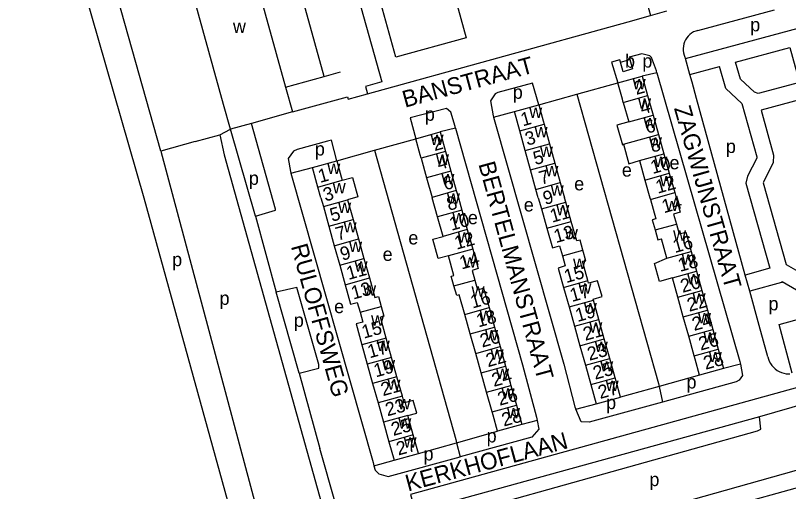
# Model space of a CAD drawing. Extents: x 159045 to 160918, y 380454 to 382516.
# Drawn here: x 159074.4 to 159304.8, y 380912.4 to 381054.4 of the extents above; entities that cross this region are included whole.
import ezdxf

# ---------------------------------------------------------------- set-up
doc = ezdxf.new("R2010")
doc.units = 0
for name, color, linetype in [('BLT_Basislijn', 7, 'Continuous'), ('BLT_Bebouwing', 7, 'Continuous'), ('BLT_Centroide', 7, 'Continuous'), ('BLT_Huisnummer', 7, 'Continuous'), ('BLT_Huisnummer_ tussenligend', 7, 'Continuous'), ('BLT_Onderverdeling_panden', 7, 'Continuous'), ('BLT_Straatnaam', 7, 'Continuous')]:
    doc.layers.add(name, color=color, linetype=linetype)

msp = doc.modelspace()

# ---------------------------------------------------------------- linework, layer by layer
at = {"layer": 'BLT_Basislijn'}
for p, q in [((159241.7, 381134.16), (159263.71, 381054.4)), ((159117.73, 381013.95), (159097.33, 381086.11)), ((159277.79, 381049.95), (159300.61, 381056.05)), ((159274.11, 381041.58), (159317.37, 381053.27)), ((159289.03, 381040.43), (159305.25, 381044.81)), ((159275.44, 381036.76), (159274.11, 381041.58)), ((159275.44, 381036.76), (159284.21, 381039.13)), ((159166.43, 381036.19), (159171.31, 381037.54)), ((159265.6, 381037.25), (159261.2, 381036.26)), ((159276.07, 381034.46), (159275.44, 381036.76)), ((159241.7, 381030.88), (159253.93, 381034.25)), ((159277.4, 381029.64), (159276.07, 381034.46)), ((159230.35, 381027.75), (159241.7, 381030.88)), ((159291.91, 380976.96), (159277.4, 381029.64)), ((159216.89, 381024.05), (159223.11, 381025.75)), ((159135.27, 381018.8), (159138.48, 381020.48)), ((159145.97, 380994.5), (159138.48, 381020.48)), ((159205.57, 381020.75), (159200.94, 381019.64)), ((159127.95, 381016.81), (159135.27, 381018.8)), ((159181.44, 381014.2), (159193.72, 381017.64)), ((159127.95, 381016.81), (159117.73, 381013.95)), ((159117.73, 381013.95), (159150.39, 380891.67)), ((159170.17, 381011.05), (159181.44, 381014.2)), ((159156.49, 381007.37), (159162.93, 381009.04)), ((159145.97, 380994.5), (159152.15, 380971.85)), ((159293.24, 380972.14), (159291.91, 380976.96)), ((159302.89, 380975.04), (159307.18, 380972.59)), ((159158.96, 380947.68), (159152.15, 380971.85)), ((159296.05, 380961.92), (159293.24, 380972.14)), ((159298.62, 380952.59), (159296.05, 380961.92)), ((159290.46, 380950.4), (159285.48, 380949.07)), ((159158.96, 380947.68), (159165.16, 380925.18)), ((159278.29, 380947.07), (159266.26, 380943.73)), ((159266.26, 380943.73), (159254.75, 380940.53)), ((159266.26, 380943.73), (159267.21, 380939.05)), ((159315.52, 380940.2), (159296.14, 380934.68)), ((159241.45, 380936.97), (159247.51, 380938.5)), ((159229.86, 380933.55), (159225.35, 380932.38)), ((159205.9, 380926.94), (159218.1, 380930.34)), ((159194.48, 380923.76), (159205.9, 380926.94)), ((159205.9, 380926.94), (159206.91, 380922.73)), ((159181.25, 380920.07), (159187.23, 380921.74)), ((159320.49, 380922.38), (159202.93, 380889.44)), ((159321.83, 380917.56), (159285.9, 380907.49))]:
    msp.add_line(p, q, dxfattribs=at)
for points in [[(159074.39, 381133.25), (159112.65, 381000), (159152.8, 380854.47)], [(159161.98, 381112), (159183.56, 381034.56), (159178.72, 381033.18), (159179.29, 381031.04)], [(159166.43, 381036.19), (159151.46, 381090.11)], [(159256.99, 381052.54), (159263.71, 381054.4)], [(159263.71, 381054.4), (159268.53, 381055.74)], [(159179.29, 381031.04), (159256.99, 381052.54)], [(159277.79, 381049.95), (159277.15, 381049.76), (159276.52, 381049.49), (159275.94, 381049.14), (159275.4, 381048.74), (159274.92, 381048.27), (159274.49, 381047.74), (159274.13, 381047.17), (159273.83, 381046.56), (159273.61, 381045.92), (159273.47, 381045.26), (159273.41, 381044.59), (159273.42, 381043.91), (159273.52, 381043.24), (159273.7, 381042.59), (159273.95, 381041.96), (159274.11, 381041.58)], [(159310.08, 381046.12), (159313.35, 381034.02), (159311.8, 381030.24), (159296.68, 381026.16)], [(159265.6, 381037.25), (159265.43, 381037.84), (159263.97, 381041.82), (159263.49, 381042.37), (159261.07, 381042.96), (159257.34, 381041.94), (159257.53, 381041.27)], [(159305.25, 381044.81), (159308.06, 381034.41), (159295.72, 381031.08), (159294.72, 381031.49), (159290.52, 381035.35), (159289.03, 381040.43)], [(159254.69, 381040.46), (159254.49, 381041.16), (159252.05, 381040.49), (159253.93, 381034.25)], [(159290.94, 381028.17), (159286.11, 381032.62), (159284.21, 381039.13)], [(159154.93, 381033), (159166.43, 381036.19)], [(159265.6, 381037.25), (159290.31, 380951.17), (159290.46, 380950.4)], [(159230.35, 381027.75), (159228.5, 381034.21), (159218.22, 381031.43), (159217.42, 381031.01), (159215.99, 381028.91), (159216.76, 381024.5), (159216.89, 381024.05)], [(159157, 381025.62), (159173.35, 381030.14), (159173.54, 381029.45)], [(159173.54, 381029.45), (159179.29, 381031.04)], [(159241.7, 381030.88), (159266.09, 380944.56), (159266.26, 380943.73)], [(159205.57, 381020.75), (159205.44, 381021.24), (159204.13, 381025.56), (159202.89, 381026.64), (159192.02, 381023.86), (159193.72, 381017.64)], [(159290.94, 381028.17), (159295.34, 381012.24), (159295.32, 381011.86), (159292.62, 381006.43), (159292.09, 381004.36), (159299.26, 380978.99), (159291.91, 380976.96)], [(159296.68, 381026.16), (159300.38, 381012.77), (159300.24, 381010.54), (159297.34, 381004.68), (159297.27, 381004.42), (159304.14, 380980.09)], [(159145.97, 380994.5), (159151.92, 380996.27), (159151.95, 380996.62), (159144.7, 381022.21)], [(159216.89, 381024.05), (159237.8, 380950.34), (159241.14, 380937.69), (159241.45, 380936.97)], [(159205.57, 381020.75), (159225.51, 380950.13), (159229.65, 380934.53), (159229.86, 380933.55)], [(159135.27, 381018.8), (159136.57, 381012.85), (159166.2, 380906.68), (159167.25, 380904.7), (159168.91, 380904.8)], [(159170.17, 381011.05), (159168.62, 381017.17), (159167.43, 381016.91), (159158.37, 381014.45), (159157.28, 381013.92), (159155.71, 381011.73), (159156.36, 381007.81), (159156.49, 381007.37)], [(159181.44, 381014.2), (159205.66, 380927.94), (159205.9, 380926.94)], [(159156.49, 381007.37), (159180.99, 380921.06), (159181.25, 380920.07)], [(159304.14, 380980.09), (159311.81, 380975.7), (159328.25, 380980.23)], [(159302.89, 380975.04), (159302.69, 380974.75), (159293.24, 380972.14)], [(159158.96, 380947.68), (159164.82, 380949.18), (159164.82, 380950.27), (159158.3, 380973.22), (159152.15, 380971.85)], [(159305.92, 380947.67), (159302.01, 380962.19), (159309.62, 380964.33)], [(159298.62, 380952.59), (159298.82, 380951.89), (159299.08, 380951.22), (159299.42, 380950.58), (159299.83, 380949.98), (159300.31, 380949.44), (159300.84, 380948.95), (159301.42, 380948.52), (159302.04, 380948.15), (159302.7, 380947.86), (159303.39, 380947.64), (159304.1, 380947.5), (159304.82, 380947.44), (159305.17, 380947.44)], [(159290.46, 380950.4), (159291.12, 380946.99), (159290.12, 380945.56), (159289.23, 380945.09), (159267.21, 380939.05)], [(159315.52, 380940.2), (159314.12, 380942.5), (159312.13, 380943.81), (159310.48, 380943.9), (159307.46, 380943.42), (159192.16, 380911.51), (159193.63, 380906.2)], [(159267.21, 380939.05), (159245.43, 380933.09), (159243.01, 380933.21), (159241.45, 380936.97)], [(159296.14, 380934.68), (159199.22, 380907.93), (159193.63, 380906.2)], [(159202.93, 380889.44), (159200.24, 380899.18), (159199.68, 380903.68), (159295.56, 380930.48), (159296.6, 380931.01), (159296.14, 380934.68)], [(159229.86, 380933.55), (159230.4, 380930.99), (159228.35, 380928.57), (159206.91, 380922.73)], [(159170.91, 380905.62), (159169.75, 380908.81), (159165.16, 380925.18)], [(159181.25, 380920.07), (159181.6, 380918.76), (159182.71, 380917.61), (159185.45, 380916.89), (159206.91, 380922.73)]]:
    msp.add_lwpolyline(points, dxfattribs=at)
at = {"layer": 'BLT_Bebouwing'}
for p, q in [((159253.93, 381034.25), (159261.2, 381036.26)), ((159261.2, 381036.26), (159262.81, 381030.49)), ((159262.81, 381030.49), (159264.43, 381024.7)), ((159223.11, 381025.75), (159230.35, 381027.75)), ((159255.55, 381028.46), (159257.17, 381022.67)), ((159224.71, 381019.94), (159223.11, 381025.75)), ((159264.43, 381024.7), (159266.04, 381018.91)), ((159231.95, 381021.96), (159233.56, 381016.15)), ((159226.32, 381014.13), (159224.71, 381019.94)), ((159193.72, 381017.64), (159200.94, 381019.64)), ((159200.94, 381019.64), (159202.55, 381013.82)), ((159266.04, 381018.91), (159267.66, 381013.12)), ((159233.56, 381016.15), (159235.16, 381010.34)), ((159202.55, 381013.82), (159204.16, 381007.99)), ((159227.93, 381008.32), (159226.32, 381014.13)), ((159267.66, 381013.12), (159269.28, 381007.33)), ((159162.93, 381009.04), (159170.17, 381011.05)), ((159195.33, 381011.81), (159196.94, 381005.98)), ((159260.41, 381011.1), (159262.03, 381005.31)), ((159164.54, 381003.21), (159162.93, 381009.04)), ((159229.53, 381002.51), (159227.93, 381008.32)), ((159235.16, 381010.34), (159236.77, 381004.53)), ((159196.94, 381005.98), (159198.55, 381000.14)), ((159204.16, 381007.99), (159205.77, 381002.16)), ((159269.28, 381007.33), (159270.89, 381001.54)), ((159236.77, 381004.53), (159238.02, 381000)), ((159262.03, 381005.31), (159263.51, 381000.01)), ((159165.43, 381000), (159164.54, 381003.21)), ((159205.77, 381002.16), (159206.41, 381000)), ((159230.23, 381000), (159229.53, 381002.51)), ((159270.89, 381001.54), (159271.32, 381000)), ((159165.43, 381000), (159166.16, 380997.38)), ((159173.4, 380999.4), (159175.02, 380993.57)), ((159198.55, 381000.14), (159198.59, 381000)), ((159200.2, 380994.32), (159198.59, 381000)), ((159206.41, 381000), (159207.43, 380996.34)), ((159230.23, 381000), (159231.18, 380996.71)), ((159238.39, 380998.72), (159238.02, 381000)), ((159263.51, 381000.01), (159263.65, 380999.52)), ((159263.65, 380999.52), (159265.26, 380993.72)), ((159166.16, 380997.38), (159167.79, 380991.55)), ((159231.18, 380996.71), (159232.81, 380990.91)), ((159240.04, 380992.92), (159238.39, 380998.72)), ((159201.83, 380988.49), (159200.2, 380994.32)), ((159207.43, 380996.34), (159209.07, 380990.51)), ((159270.58, 380995.14), (159271.41, 380992.18)), ((159175.02, 380993.57), (159176.65, 380987.74)), ((159241.7, 380987.14), (159240.04, 380992.92)), ((159271.41, 380992.18), (159272.23, 380989.21)), ((159167.79, 380991.55), (159169.41, 380985.72)), ((159209.07, 380990.51), (159210.71, 380984.69)), ((159176.65, 380987.74), (159178.28, 380981.91)), ((159268.59, 380981.95), (159266.97, 380987.76)), ((159169.41, 380985.72), (159171.04, 380979.9)), ((159236.59, 380985.7), (159237.43, 380982.68)), ((159275.77, 380983.95), (159277.39, 380978.14)), ((159178.28, 380981.91), (159179.91, 380976.09)), ((159205.1, 380976.84), (159203.47, 380982.67)), ((159237.43, 380982.68), (159238.28, 380979.66)), ((159245.02, 380975.3), (159243.39, 380981.09)), ((159171.04, 380979.9), (159172.67, 380974.07)), ((159210.49, 380978.35), (159211.3, 380975.45)), ((159179.91, 380976.09), (159181.54, 380970.26)), ((159271.82, 380970.33), (159270.21, 380976.14)), ((159277.39, 380978.14), (159279.01, 380972.33)), ((159211.3, 380975.45), (159212.11, 380972.55)), ((159237.77, 380973.27), (159239.39, 380967.47)), ((159279.01, 380972.33), (159280.62, 380966.51)), ((159208.31, 380965.22), (159206.68, 380971.03)), ((159248.26, 380963.7), (159246.64, 380969.5)), ((159273.44, 380964.51), (159271.82, 380970.33)), ((159176.28, 380968.79), (159177.09, 380965.87)), ((159215.56, 380967.25), (159217.19, 380961.44)), ((159239.39, 380967.47), (159241.02, 380961.68)), ((159177.09, 380965.87), (159177.91, 380962.94)), ((159184.89, 380958.17), (159183.15, 380964.41)), ((159209.94, 380959.4), (159208.31, 380965.22)), ((159275.06, 380958.7), (159273.44, 380964.51)), ((159280.62, 380966.51), (159282.24, 380960.7)), ((159249.89, 380957.91), (159248.26, 380963.7)), ((159217.19, 380961.44), (159218.82, 380955.63)), ((159241.02, 380961.68), (159242.64, 380955.88)), ((159282.24, 380960.7), (159283.86, 380954.89)), ((159186.5, 380952.39), (159184.89, 380958.17)), ((159211.57, 380953.59), (159209.94, 380959.4)), ((159251.51, 380952.11), (159249.89, 380957.91)), ((159276.67, 380952.89), (159275.06, 380958.7)), ((159177.63, 380956.15), (159179.25, 380950.37)), ((159218.82, 380955.63), (159220.45, 380949.82)), ((159242.64, 380955.88), (159244.26, 380950.09)), ((159213.2, 380947.78), (159211.57, 380953.59)), ((159283.86, 380954.89), (159285.48, 380949.07)), ((159188.11, 380946.61), (159186.5, 380952.39)), ((159253.13, 380946.32), (159251.51, 380952.11)), ((159179.25, 380950.37), (159180.86, 380944.59)), ((159220.45, 380949.82), (159222.08, 380944)), ((159244.26, 380950.09), (159245.89, 380944.29)), ((159285.48, 380949.07), (159278.29, 380947.07)), ((159189.72, 380940.83), (159188.11, 380946.61)), ((159214.84, 380941.97), (159213.2, 380947.78)), ((159180.86, 380944.59), (159182.47, 380938.81)), ((159222.08, 380944), (159223.71, 380938.19)), ((159245.89, 380944.29), (159247.51, 380938.5)), ((159216.47, 380936.16), (159214.84, 380941.97)), ((159247.51, 380938.5), (159254.75, 380940.53)), ((159182.47, 380938.81), (159184.08, 380933.03)), ((159223.71, 380938.19), (159225.35, 380932.38)), ((159192.95, 380929.27), (159191.34, 380935.05)), ((159184.08, 380933.03), (159185.69, 380927.25)), ((159225.35, 380932.38), (159218.1, 380930.34)), ((159185.69, 380927.25), (159187.23, 380921.74)), ((159187.23, 380921.74), (159194.48, 380923.76))]:
    msp.add_line(p, q, dxfattribs=at)
for points in [[(159192.91, 381104.89), (159204.27, 381063.86), (159198.57, 381062.24), (159199.8, 381057.8), (159205.52, 381059.39), (159208.73, 381047.73), (159187.74, 381041.92), (159167.85, 381113.63)], [(159138.48, 381020.48), (159136.45, 381027.87), (159121.48, 381081.8), (159139.98, 381086.92)], [(159139.98, 381086.92), (159154.93, 381033)], [(159254.69, 381040.46), (159257.53, 381041.27)], [(159257.53, 381041.27), (159258.33, 381038.43), (159255.49, 381037.62), (159254.69, 381040.46)], [(159255.55, 381028.46), (159255.28, 381029.44), (159253.93, 381034.25)], [(159154.93, 381033), (159157, 381025.62)], [(159230.35, 381027.75), (159231.68, 381022.93), (159231.95, 381021.96)], [(159157, 381025.62), (159144.7, 381022.21)], [(159144.7, 381022.21), (159138.48, 381020.48)], [(159257.17, 381022.67), (159253.66, 381021.63), (159255.28, 381015.85), (159255.67, 381015.96)], [(159195.33, 381011.81), (159195.05, 381012.82), (159193.72, 381017.64)], [(159255.67, 381015.96), (159257.24, 381010.17), (159260.41, 381011.1)], [(159170.17, 381011.05), (159171.51, 381006.23), (159171.78, 381005.23)], [(159171.78, 381005.23), (159174.81, 381006.1), (159176.42, 381000.32), (159173.4, 380999.4)], [(159271.32, 381000), (159272.53, 380995.68), (159270.58, 380995.14)], [(159265.26, 380993.72), (159264.22, 380993.43), (159265.05, 380990.45)], [(159232.81, 380990.91), (159234.43, 380985.1), (159236.59, 380985.7)], [(159265.05, 380990.45), (159265.88, 380987.46), (159266.97, 380987.76)], [(159272.23, 380989.21), (159274.16, 380989.74), (159275.77, 380983.95)], [(159203.47, 380982.67), (159200.36, 380981.92), (159198.75, 380987.7), (159201.83, 380988.49)], [(159243.53, 380984.39), (159242.7, 380987.36), (159241.7, 380987.14)], [(159210.71, 380984.69), (159212.34, 380978.87), (159210.49, 380978.35)], [(159243.39, 380981.09), (159244.42, 380981.21), (159243.53, 380984.39)], [(159270.21, 380976.14), (159266.38, 380975.01), (159264.87, 380980.44), (159268.59, 380981.95)], [(159238.28, 380979.66), (159236.15, 380979.06), (159237.77, 380973.27)], [(159205.1, 380973.71), (159204.29, 380976.61), (159205.1, 380976.84)], [(159172.67, 380974.07), (159174.3, 380968.24), (159176.28, 380968.79)], [(159206.68, 380971.03), (159205.91, 380970.81), (159205.1, 380973.71)], [(159246.64, 380969.5), (159246.57, 380969.76), (159249.26, 380970.51), (159247.92, 380975.28), (159245.24, 380974.54), (159245.02, 380975.3)], [(159212.11, 380972.55), (159213.92, 380973.06), (159215.56, 380967.25)], [(159181.54, 380970.26), (159182.59, 380970.55), (159183.4, 380967.62)], [(159183.4, 380967.62), (159184.22, 380964.69), (159183.15, 380964.41)], [(159177.91, 380962.94), (159175.9, 380962.39), (159177.63, 380956.15)], [(159278.29, 380947.07), (159276.95, 380951.89), (159276.67, 380952.89)], [(159254.75, 380940.53), (159253.4, 380945.34), (159253.13, 380946.32)], [(159191.34, 380935.05), (159194.01, 380935.8), (159192.96, 380939.58), (159190.28, 380938.84), (159189.72, 380940.83)], [(159218.1, 380930.34), (159216.75, 380935.15), (159216.47, 380936.16)], [(159194.48, 380923.76), (159192.95, 380929.27)]]:
    msp.add_lwpolyline(points, dxfattribs=at)
at = {"layer": 'BLT_Onderverdeling_panden'}
for p, q in [((159255.55, 381028.46), (159262.81, 381030.49)), ((159257.17, 381022.67), (159264.43, 381024.7)), ((159224.71, 381019.94), (159231.95, 381021.96)), ((159255.67, 381015.96), (159266.04, 381018.91)), ((159226.32, 381014.13), (159233.56, 381016.15)), ((159202.55, 381013.82), (159195.33, 381011.81)), ((159260.41, 381011.1), (159267.66, 381013.12)), ((159227.93, 381008.32), (159235.16, 381010.34)), ((159204.16, 381007.99), (159196.94, 381005.98)), ((159262.03, 381005.31), (159269.28, 381007.33)), ((159164.54, 381003.21), (159171.78, 381005.23)), ((159229.53, 381002.51), (159236.77, 381004.53)), ((159205.77, 381002.16), (159198.55, 381000.14)), ((159263.65, 380999.52), (159270.89, 381001.54)), ((159166.16, 380997.38), (159173.4, 380999.4)), ((159231.18, 380996.71), (159238.39, 380998.72)), ((159207.43, 380996.34), (159200.2, 380994.32)), ((159167.79, 380991.55), (159175.02, 380993.57)), ((159232.81, 380990.91), (159240.04, 380992.92)), ((159265.05, 380990.45), (159271.41, 380992.18)), ((159209.07, 380990.51), (159201.83, 380988.49)), ((159169.41, 380985.72), (159176.65, 380987.74)), ((159210.71, 380984.69), (159203.47, 380982.67)), ((159237.43, 380982.68), (159243.53, 380984.39)), ((159268.59, 380981.95), (159275.77, 380983.95)), ((159171.04, 380979.9), (159178.28, 380981.91)), ((159172.67, 380974.07), (159179.91, 380976.09)), ((159270.21, 380976.14), (159277.39, 380978.14)), ((159205.1, 380973.71), (159211.3, 380975.45)), ((159237.77, 380973.27), (159245.02, 380975.3)), ((159271.82, 380970.33), (159279.01, 380972.33)), ((159239.39, 380967.47), (159246.64, 380969.5)), ((159177.09, 380965.87), (159183.4, 380967.62)), ((159208.31, 380965.22), (159215.56, 380967.25)), ((159273.44, 380964.51), (159280.62, 380966.51)), ((159241.02, 380961.68), (159248.26, 380963.7)), ((159209.94, 380959.4), (159217.19, 380961.44)), ((159275.06, 380958.7), (159282.24, 380960.7)), ((159184.89, 380958.17), (159177.63, 380956.15)), ((159242.64, 380955.88), (159249.89, 380957.91)), ((159211.57, 380953.59), (159218.82, 380955.63)), ((159276.67, 380952.89), (159283.86, 380954.89)), ((159186.5, 380952.39), (159179.25, 380950.37)), ((159244.26, 380950.09), (159251.51, 380952.11)), ((159213.2, 380947.78), (159220.45, 380949.82)), ((159188.11, 380946.61), (159180.86, 380944.59)), ((159245.89, 380944.29), (159253.13, 380946.32)), ((159214.84, 380941.97), (159222.08, 380944)), ((159189.72, 380940.83), (159182.47, 380938.81)), ((159216.47, 380936.16), (159223.71, 380938.19)), ((159191.34, 380935.05), (159184.08, 380933.03)), ((159192.95, 380929.27), (159185.69, 380927.25))]:
    msp.add_line(p, q, dxfattribs=at)

# ---------------------------------------------------------------- texts
at = {"layer": 'BLT_Centroide'}
for s, p in [('w', (159139.22, 381049.19)), ('p', (159293.41, 381049.66)), ('b', (159256.09, 381038.81)), ('p', (159261.25, 381038.84)), ('w', (159258.38, 381032.38)), ('p', (159222.63, 381029.54)), ('w', (159259.99, 381026.59)), ('w', (159227.53, 381023.84)), ('p', (159196.41, 381022.98)), ('w', (159261.61, 381020.78)), ('w', (159229.13, 381018.03)), ('w', (159198.13, 381015.72)), ('w', (159263.23, 381015)), ('p', (159163.64, 381012.6)), ('w', (159230.74, 381012.22)), ('p', (159286.15, 381013.37)), ('w', (159199.74, 381009.91)), ('w', (159264.84, 381009.22)), ('e', (159269.34, 381008.5)), ('w', (159167.35, 381007.12)), ('w', (159232.35, 381006.44)), ('e', (159255.14, 381006.32)), ('p', (159143.98, 381003.86)), ('w', (159201.36, 381004.06)), ('w', (159266.47, 381003.44)), ('w', (159168.96, 381001.31)), ('w', (159233.95, 381000.62)), ('e', (159240.93, 381002.22)), ('w', (159203, 380998.25)), ('e', (159225.91, 380995.93)), ('w', (159268.09, 380996.02)), ('w', (159170.59, 380995.47)), ('w', (159235.61, 380994.81)), ('w', (159204.63, 380992.41)), ('e', (159209.25, 380992.11)), ('w', (159172.22, 380989.66)), ('w', (159238.17, 380987.64)), ('w', (159270.41, 380987.19)), ('e', (159191.5, 380986.09)), ('w', (159206.27, 380986.59)), ('w', (159173.85, 380983.81)), ('e', (159183.85, 380981.18)), ('w', (159272.99, 380980.03)), ('p', (159121.1, 380979.61)), ('w', (159175.48, 380978)), ('w', (159207.91, 380979.2)), ('w', (159240.58, 380978.81)), ('w', (159274.61, 380974.22)), ('w', (159178.03, 380970.84)), ('w', (159242.2, 380971.38)), ('w', (159210.33, 380970.48)), ('w', (159276.23, 380968.41)), ('p', (159135.24, 380968.06)), ('p', (159298.86, 380966.43)), ('e', (159169.38, 380965.6)), ('w', (159243.83, 380965.59)), ('p', (159157.36, 380961.5)), ('w', (159180.39, 380961.84)), ('w', (159212.75, 380963.31)), ('w', (159277.84, 380962.59)), ('w', (159245.45, 380959.78)), ('w', (159214.38, 380957.5)), ('w', (159279.46, 380956.78)), ('w', (159182.07, 380954.28)), ('w', (159247.08, 380954)), ('w', (159216.01, 380951.69)), ('w', (159281.08, 380950.97)), ('w', (159183.68, 380948.5)), ('w', (159248.7, 380948.19)), ('w', (159217.64, 380945.91)), ('p', (159274.41, 380943.11)), ('w', (159185.29, 380942.72)), ('w', (159250.33, 380942.41)), ('w', (159219.27, 380940.09)), ('w', (159188.34, 380936.94)), ('p', (159250.45, 380936.96)), ('w', (159220.91, 380934.25)), ('w', (159188.52, 380931.16)), ('p', (159214.84, 380927.03)), ('w', (159190.09, 380925.5)), ('p', (159196.04, 380921.64)), ('p', (159263.35, 380914))]:
    msp.add_text(s, height=4, dxfattribs=at).set_placement(p)
at = {"layer": 'BLT_Huisnummer'}
for s, rotation, p in [('2', 15.6133, (159259.45, 381030.68)), ('1', 15.5707, (159225.62, 381021.29)), ('6', 15.61, (159262.65, 381019.08)), ('2', 15.5957, (159199.34, 381013.91)), ('5', 15.5664, (159229.33, 381009.73)), ('10', 15.6162, (159264.31, 381007.07)), ('1', 15.5711, (159165.21, 381004.42)), ('6', 15.5954, (159202.46, 381002.18)), ('9', 15.571, (159232.24, 380997.84)), ('14', 15.6467, (159267.66, 380995.38)), ('5', 15.5728, (159168.73, 380992.83)), ('10', 15.5914, (159204.34, 380990.14)), ('13', 15.6373, (159235.48, 380986.48)), ('16', 15.5476, (159270.95, 380983.51)), ('9', 15.5711, (159171.79, 380981.2)), ('14', 15.5967, (159207.35, 380978.59)), ('15', 15.6513, (159238.54, 380974.54)), ('20', 15.5476, (159273.24, 380971.63)), ('13', 15.5742, (159175.07, 380969.62)), ('16', 15.6851, (159210.63, 380966.95)), ('19', 15.6461, (159241.9, 380962.92)), ('24', 15.5402, (159276.68, 380960.27)), ('15', 15.5787, (159178.23, 380957.96)), ('20', 15.6777, (159213.49, 380955.3)), ('23', 15.6428, (159245.45, 380951.36)), ('28', 15.5455, (159280.09, 380948.68)), ('19', 15.5787, (159181.81, 380946.41)), ('24', 15.6798, (159216.99, 380943.58)), ('27', 15.6472, (159248.68, 380939.97)), ('23', 15.5787, (159185.27, 380934.79)), ('28', 15.6851, (159219.96, 380931.74)), ('27', 15.5787, (159188.52, 380923.1))]:
    msp.add_text(s, height=4, rotation=rotation, dxfattribs=at).set_placement(p)
at = {"layer": 'BLT_Huisnummer_ tussenligend'}
for s, rotation, p in [('4', 15.6133, (159261.17, 381024.81)), ('3', 15.5707, (159226.92, 381015.52)), ('8', 15.61, (159264.18, 381013.44)), ('4', 15.5957, (159200.63, 381008.26)), ('7', 15.5664, (159231.06, 381003.86)), ('12', 15.6162, (159265.84, 381001.21)), ('3', 15.5711, (159166.74, 380998.87)), ('8', 15.5954, (159203.55, 380996.1)), ('11', 15.571, (159234.33, 380992.55)), ('7', 15.5728, (159170.45, 380987.18)), ('12', 15.5914, (159205.87, 380984.5)), ('18', 15.5476, (159272.48, 380977.87)), ('11', 15.5711, (159173.66, 380975.48)), ('17', 15.6513, (159240.26, 380968.89)), ('22', 15.5476, (159275.21, 380965.99)), ('18', 15.6851, (159212.38, 380961.31)), ('21', 15.6461, (159244.23, 380957.32)), ('26', 15.5402, (159278.63, 380954.41)), ('17', 15.5787, (159179.96, 380952.1)), ('22', 15.6777, (159215.24, 380949.45)), ('25', 15.6428, (159247.18, 380945.71)), ('21', 15.5787, (159183.93, 380940.81)), ('26', 15.6798, (159218.72, 380937.94)), ('25', 15.5787, (159187.01, 380928.93))]:
    msp.add_text(s, height=4, rotation=rotation, dxfattribs=at).set_placement(p)
at = {"layer": 'BLT_Straatnaam'}
for s, height, rotation, p in [('BANSTRAAT', 5, 15.2632, (159190.49, 381026.86)), ('ZAGWIJNSTRAAT', 4.9999, 285.8628, (159270.64, 381026.73)), ('BERTELMANSTRAAT', 5, 285.2962, (159212.34, 381010.09)), ('RULOFFSWEG', 5, 285.5196, (159156.46, 380985.54)), ('KERKHOFLAAN', 5, 15.1902, (159191.39, 380912.35))]:
    msp.add_text(s, height=height, rotation=rotation, dxfattribs=at).set_placement(p)

doc.saveas('drawing.dxf')
